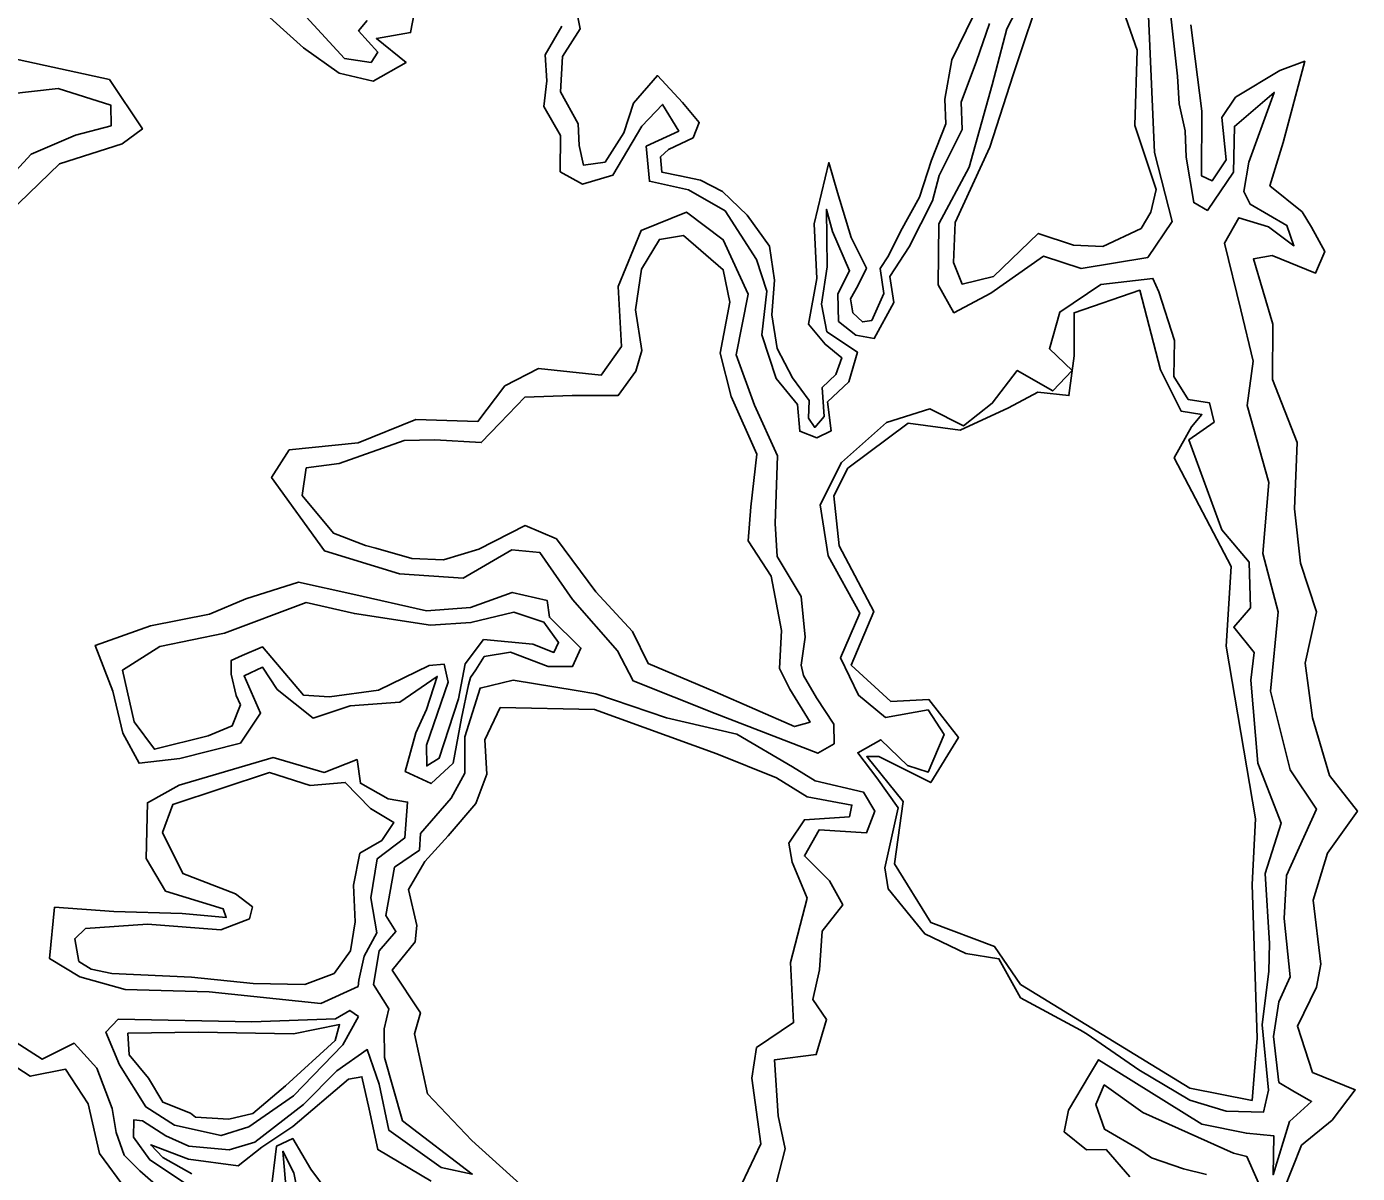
# Model space of a CAD drawing. Extents: x 2160437 to 2172832, y 205694 to 212444.
# Drawn here: x 2167339.3 to 2167721.7, y 208010.5 to 208340 of the extents above; entities that cross this region are included whole.
import ezdxf

# ---------------------------------------------------------------- set-up
doc = ezdxf.new("R2010")
doc.units = 0
doc.layers.add('RD_EX_H2O', color=7, linetype='Continuous')
doc.layers.add('RD_EX_VEG_ShrubLine', color=7, linetype='Continuous')

msp = doc.modelspace()

# ---------------------------------------------------------------- linework, layer by layer
at = {"layer": 'RD_EX_H2O'}
for points in [[(2167661.68, 208343.15), (2167663.36, 208303.82), (2167668.45, 208284.05), (2167661.46, 208273.71), (2167642.37, 208270.56), (2167631.49, 208274.11), (2167616.33, 208263.41), (2167605.76, 208257.79), (2167601.23, 208265.82), (2167601.47, 208283.35), (2167610.17, 208299.67), (2167616.71, 208323.34), (2167621, 208339.42), (2167632.12, 208361)], [(2167656.34, 208009.43), (2167649.48, 208017.29), (2167643.9, 208017.19), (2167637.46, 208022.39), (2167638.67, 208028.61), (2167644.75, 208038.75), (2167647.35, 208043.09), (2167677.02, 208024.57), (2167689.8, 208022.01), (2167697.66, 208021.27), (2167697.46, 208010.08), (2167702.2, 208025.35), (2167708.51, 208031.07), (2167703.66, 208033.91), (2167699.15, 208036.59), (2167697.61, 208049.81), (2167699.11, 208059.79), (2167702.37, 208066.91), (2167700.63, 208083.71), (2167701.37, 208096.09), (2167709.9, 208115.15), (2167702.34, 208126.41), (2167696.73, 208149.09), (2167698.96, 208171.86), (2167694.55, 208188.65), (2167696.28, 208208.99), (2167690.01, 208231.14), (2167691.75, 208243.88), (2167688.24, 208258.62), (2167683.5, 208277.81), (2167687.67, 208285.13), (2167696.11, 208282.5), (2167703.47, 208277.08), (2167701.43, 208282.93), (2167690.88, 208289), (2167689.08, 208292.69), (2167690.47, 208301.08), (2167697.8, 208321.11), (2167686.36, 208311.38), (2167686.06, 208298.18), (2167678.59, 208287.24), (2167674.67, 208289.45), (2167672.47, 208302.56), (2167672.22, 208310.06), (2167670.45, 208317.84), (2167670.01, 208325.84), (2167666.9, 208353.52)], [(2167405.39, 208346.1), (2167418.9, 208333.96), (2167429.09, 208326.63), (2167438.93, 208324.37), (2167448.34, 208329.7), (2167439.84, 208336.67), (2167449.63, 208338.34), (2167451.26, 208346.83)], [(2167493.13, 208340.16), (2167488.32, 208331.9), (2167488.82, 208324.49), (2167487.91, 208317.11), (2167492.7, 208308.77), (2167492.64, 208298.33), (2167499.02, 208294.79), (2167507.77, 208297.35), (2167516.06, 208311.4), (2167522.02, 208317.69), (2167526.7, 208310.01), (2167517.34, 208305.68), (2167518.26, 208295.62), (2167529.45, 208293.16), (2167540, 208287.09), (2167548.99, 208273.13), (2167551.97, 208263.97), (2167550.56, 208251.49), (2167554.66, 208238.94), (2167560.84, 208231.39), (2167561.44, 208223.74), (2167566.34, 208221.9), (2167570.53, 208223.88), (2167569.41, 208232.19), (2167575.56, 208237.99), (2167578.02, 208246.5), (2167569.22, 208252.37), (2167567.7, 208260.25), (2167569.34, 208270.99), (2167569.11, 208287.5), (2167570.91, 208281.14), (2167575.8, 208269.87), (2167572.36, 208263.25), (2167572.63, 208255.33), (2167577.6, 208251.41), (2167582.89, 208250.42), (2167588.46, 208260.79), (2167587.38, 208268.26), (2167592.93, 208276.8), (2167599.57, 208289.96), (2167601.49, 208297.28), (2167608.14, 208310.45), (2167607.87, 208318.36), (2167612.22, 208330.11), (2167615.94, 208340.92)], [(2167331.03, 208283.53), (2167348.72, 208300.65), (2167366.72, 208306.36), (2167372.58, 208310.65), (2167363.08, 208324.84), (2167322.98, 208333.57)], [(2167384.94, 208007.58), (2167374.7, 208014.33), (2167370.01, 208020.88), (2167370.13, 208025.85), (2167372.65, 208025.55), (2167379.3, 208021.27), (2167385.92, 208018.24), (2167397.55, 208017.22), (2167404.9, 208019.39), (2167418.89, 208030.21), (2167428.49, 208039.97), (2167437.21, 208046.03), (2167440.64, 208036.05), (2167443.42, 208022.87), (2167458.39, 208012.12), (2167467.38, 208010.25), (2167447.34, 208025.59), (2167442.13, 208043.77), (2167442.01, 208052.03), (2167443.4, 208057.75), (2167438.99, 208064.7), (2167440.58, 208074.43), (2167445.4, 208080.02), (2167442.57, 208084.6), (2167445.02, 208098.45), (2167452.2, 208103.37), (2167452.53, 208108.14), (2167461.28, 208118.28), (2167465.21, 208125.51), (2167465.27, 208135.94), (2167469.63, 208149.94), (2167479.07, 208152.18), (2167497.2, 208149.21), (2167502.91, 208148.24), (2167523.17, 208141.42), (2167543.36, 208136.68), (2167559.36, 208127.3), (2167565.93, 208123.26), (2167579.81, 208119.98), (2167583.08, 208114.59), (2167580.62, 208108.33), (2167567.07, 208109.2), (2167562.82, 208101.71), (2167569.99, 208094.53), (2167573.82, 208087.65), (2167567.9, 208080.11), (2167567.11, 208068.98), (2167565.23, 208060.4), (2167569.18, 208054.7), (2167566.19, 208044.58), (2167554.22, 208043.09), (2167555.27, 208027.02), (2167557.26, 208017.49), (2167553.95, 208004.44)], [(2167377.87, 208005.95), (2167371.85, 208011.17), (2167367.36, 208015.69), (2167365, 208022.22), (2167363.85, 208029.11), (2167359.53, 208040.73), (2167352.95, 208047.85), (2167343.74, 208043.24), (2167326.06, 208054.62)], [(2167418.07, 208000.41), (2167416.09, 208010.65), (2167412.96, 208016.8), (2167413.96, 208004.65)]]:
    msp.add_lwpolyline(points, dxfattribs=at)
for points in [[(2167562.52, 208153.57), (2167566.32, 208147.11), (2167571.26, 208139.52), (2167571.36, 208133.93), (2167566.62, 208131.18), (2167537.19, 208142.61), (2167513.58, 208151.99), (2167509.12, 208160.6), (2167496.18, 208175.35), (2167486.79, 208188.88), (2167478.75, 208189.69), (2167464.76, 208181.54), (2167446.44, 208182.75), (2167424.86, 208189.36), (2167409.7, 208210.45), (2167414.77, 208218.39), (2167434.56, 208220.4), (2167451.19, 208227.14), (2167468.98, 208226.58), (2167476.73, 208236.77), (2167486.41, 208241.77), (2167504.41, 208239.88), (2167510.23, 208248.09), (2167509.3, 208265.34), (2167515.85, 208281.41), (2167528.94, 208286.7), (2167539.47, 208278.8), (2167546.68, 208263.19), (2167543.19, 208245.71), (2167548.44, 208231.2), (2167555.11, 208216.66), (2167554.43, 208197.28), (2167555.01, 208187.78), (2167561.83, 208176.25), (2167563.06, 208164.61), (2167561.83, 208156.55)], [(2167644.07, 208050.48), (2167658.86, 208040.22), (2167673.51, 208031.46), (2167683.96, 208028.31), (2167694.74, 208028.09), (2167696.19, 208034.4), (2167694.3, 208053.11), (2167696.28, 208068.62), (2167696.42, 208076.55), (2167695.15, 208096.62), (2167699.75, 208111.13), (2167693.07, 208128.34), (2167691.09, 208152.22), (2167692.07, 208160.18), (2167686.15, 208167.41), (2167690.97, 208173), (2167690.6, 208186.09), (2167682.77, 208195.42), (2167673.3, 208221.3), (2167680.55, 208226.38), (2167679.19, 208231.93), (2167673.07, 208232.89), (2167668.92, 208239.51), (2167669.15, 208249.86), (2167664.67, 208263.81), (2167662.95, 208267.68), (2167647.99, 208265.91), (2167636.16, 208258), (2167633.18, 208247.47), (2167639.74, 208241.18), (2167634.18, 208235.32), (2167623.97, 208241.23), (2167616.78, 208231.8), (2167608.49, 208225.35), (2167598.81, 208230.19), (2167586.34, 208226.26), (2167573.47, 208214.72), (2167567.29, 208202.58), (2167569.62, 208187.97), (2167578.69, 208171.51), (2167573.21, 208158.64), (2167578.33, 208147.88), (2167586.06, 208141.47), (2167598.34, 208143.64), (2167602.91, 208136.62), (2167598.36, 208125.78), (2167592.45, 208127.67), (2167584.77, 208135.08), (2167578.14, 208131.35), (2167583.65, 208124.11), (2167589.78, 208115.56), (2167585.95, 208098.24), (2167586.9, 208092.26), (2167597.36, 208079.26), (2167609.15, 208073.66), (2167618.71, 208072.15), (2167624.85, 208060.92), (2167642.11, 208051.58)], [(2167466.24, 208150.82), (2167464.31, 208141.24), (2167461.91, 208128.39), (2167455.52, 208122.5), (2167448.06, 208125.92), (2167451.1, 208137.03), (2167454.21, 208143.82), (2167457.31, 208153.27), (2167446.55, 208145.89), (2167432.31, 208144.82), (2167421.67, 208141.29), (2167411.29, 208149.53), (2167407.07, 208155.98), (2167401.81, 208153.46), (2167406.52, 208142.69), (2167400.72, 208134.07), (2167383.34, 208129.72), (2167371.62, 208128.32), (2167366.99, 208137.01), (2167364.08, 208149.01), (2167359.04, 208162.19), (2167374.95, 208167.82), (2167391.86, 208171.15), (2167402.31, 208175.59), (2167417.42, 208180.37), (2167433.06, 208176.89), (2167454.25, 208172.11), (2167466.82, 208173.12), (2167478.85, 208177.45), (2167488.86, 208175.12), (2167489.53, 208170.31), (2167498.59, 208161.44), (2167496.18, 208156.18), (2167489.18, 208156.11), (2167478.35, 208160.24), (2167470.8, 208158.99), (2167468.43, 208155.15), (2167466.83, 208153.01)], [(2167434.56, 208064.2), (2167423.88, 208059.25), (2167391.8, 208062.66), (2167367.67, 208063.26), (2167354.6, 208066.99), (2167345.91, 208072.2), (2167347.33, 208086.93), (2167364.4, 208085.68), (2167384.03, 208085.1), (2167396.67, 208084.03), (2167395.75, 208086.5), (2167379.22, 208091.61), (2167373.64, 208100.93), (2167374.01, 208116.97), (2167383.1, 208122.03), (2167410.12, 208129.96), (2167424.79, 208125.71), (2167434.26, 208129.37), (2167435.24, 208122.56), (2167443.24, 208118.07), (2167448.78, 208117.18), (2167447.96, 208106.89), (2167440.07, 208100.86), (2167438.2, 208089.61), (2167439.96, 208079.58), (2167436.27, 208072.86), (2167434.75, 208065.96)], [(2167434.69, 208055.53), (2167430.13, 208047.36), (2167416.02, 208032.7), (2167403.14, 208023.83), (2167395.21, 208021.3), (2167381.84, 208024.35), (2167373.57, 208029.58), (2167365.98, 208041.67), (2167362.07, 208051.05), (2167365.62, 208054.76), (2167404.03, 208053.98), (2167428.03, 208054.89), (2167432.21, 208057.28)]]:
    msp.add_lwpolyline(points, close=True, dxfattribs=at)
at = {"layer": 'RD_EX_VEG_ShrubLine'}
for points in [[(2167654.5, 208344.47), (2167658.39, 208333.25), (2167657.7, 208311.61), (2167663.84, 208293.21), (2167662.31, 208286.73), (2167659.55, 208282.05), (2167648.54, 208276.83), (2167640.1, 208277.21), (2167629.97, 208280.62), (2167617.12, 208268.25), (2167608.1, 208266.03), (2167605.64, 208272.29), (2167606.16, 208283.74), (2167616.11, 208305.44), (2167622.74, 208326.19), (2167631.68, 208352.87)], [(2167437.13, 208341.84), (2167434.71, 208338.79), (2167440.21, 208332.67), (2167438.27, 208329.77), (2167430.68, 208330.89), (2167415.21, 208347.72)], [(2167611.33, 208343.06), (2167605.17, 208330.5), (2167603.17, 208319.21), (2167603.42, 208312.12), (2167599.35, 208301.68), (2167595.91, 208291.05), (2167590.37, 208281.18), (2167586.93, 208274.13), (2167584.55, 208270.51), (2167585.59, 208263.37), (2167582.14, 208255.61), (2167579.49, 208255.19), (2167576.68, 208257.8), (2167576.05, 208261.79), (2167578.17, 208265.53), (2167580.63, 208270.66), (2167576.24, 208279.44), (2167572.33, 208292.41), (2167569.79, 208300.96), (2167565.63, 208283.38), (2167566.33, 208267.67), (2167563.99, 208254.49), (2167568.73, 208248.73), (2167573.54, 208244.89), (2167571.82, 208240.03), (2167567.86, 208236.31), (2167568.48, 208228.03), (2167565.79, 208224.85), (2167563.95, 208227.54), (2167564.19, 208232.55), (2167559.38, 208239.06), (2167554.96, 208247.55), (2167553.42, 208257.18), (2167554.21, 208267.18), (2167552.75, 208276.98), (2167546.35, 208285.85), (2167539.24, 208292.7), (2167532.91, 208295.91), (2167527.03, 208297.17), (2167521.86, 208298.2), (2167521.42, 208302.61), (2167523.72, 208304.73), (2167530.79, 208308.06), (2167532.6, 208312.46), (2167527.77, 208318.27), (2167520.54, 208325.99), (2167513.71, 208318.04), (2167510.92, 208309.47), (2167505.53, 208301.07), (2167499.3, 208300.23), (2167498.1, 208305.91), (2167497.77, 208312.11), (2167492.74, 208321.29), (2167493.31, 208331.49), (2167498.38, 208339.42), (2167497.48, 208343.73)], [(2167700.46, 208005.53), (2167705.6, 208018.56), (2167714.45, 208025.79), (2167721.09, 208034.44), (2167708.81, 208039.45), (2167704.44, 208052.73), (2167709.98, 208063.94), (2167711.18, 208070.57), (2167708.96, 208089.02), (2167713.09, 208102.51), (2167721.69, 208114.57), (2167713.67, 208124.81), (2167708.76, 208141.42), (2167706.72, 208157.12), (2167709.98, 208171.84), (2167705.33, 208185.87), (2167703.63, 208201.41), (2167704.4, 208220.55), (2167697.27, 208238.58), (2167697.4, 208254.52), (2167691.83, 208273.28), (2167697.22, 208274.3), (2167709.66, 208269.21), (2167712.29, 208275.39), (2167708.55, 208282.44), (2167705.81, 208286.77), (2167696.54, 208294.3), (2167700.38, 208306.7), (2167706.59, 208330.11), (2167699.42, 208327.45), (2167686.66, 208319.75), (2167682.77, 208313.94), (2167683.94, 208301.72), (2167679.97, 208295.74), (2167676.92, 208297.14), (2167677.03, 208315.75), (2167673.85, 208340.59)], [(2167333.9, 208320.64), (2167348.4, 208322.3), (2167363.51, 208317.43), (2167363.58, 208311.55), (2167353.33, 208308.86), (2167340.66, 208303.38), (2167328.34, 208290.16)], [(2167481.17, 208007.32), (2167467.23, 208019.86), (2167454.5, 208033.28), (2167450.74, 208050.6), (2167452.46, 208056.58), (2167444.36, 208068.9), (2167450.93, 208076.97), (2167451.44, 208081.66), (2167449, 208092.01), (2167453.73, 208100.1), (2167460.4, 208107.5), (2167468.35, 208116.79), (2167471.57, 208125.16), (2167470.98, 208135.07), (2167475.42, 208144.32), (2167502.47, 208143.82), (2167537.63, 208131), (2167554.8, 208124.16), (2167563.58, 208118.7), (2167576.43, 208116.3), (2167575.71, 208112.94), (2167562.81, 208112.08), (2167558.28, 208105.33), (2167559.3, 208099.94), (2167563.57, 208089.57), (2167558.78, 208071.05), (2167559.7, 208053.81), (2167549.01, 208046.6), (2167547.65, 208037.79), (2167550.29, 208018.94), (2167544.84, 208007.49)], [(2167176.24, 208001.78), (2167183.74, 208010.55), (2167192.67, 208027.8), (2167207.05, 208041.72), (2167216.79, 208047.31), (2167233.95, 208051.86), (2167259.06, 208052.05), (2167284.96, 208052.39), (2167300.59, 208055.38), (2167310.39, 208057.39), (2167321.93, 208050.3), (2167340.35, 208038.35), (2167350.51, 208040.37), (2167357.02, 208030.41), (2167360.26, 208016.21), (2167368.05, 208005.67)], [(2167386.77, 208010.36), (2167378.44, 208015), (2167374.97, 208018.64), (2167385.8, 208014.5), (2167400.13, 208012.65), (2167406.87, 208017.97), (2167415.77, 208023.95), (2167431.83, 208037.52), (2167435.64, 208038.23), (2167437.71, 208028.87), (2167440.19, 208017.27), (2167455.52, 208008.2)], [(2167678.35, 208010.12), (2167671.71, 208011.73), (2167662.5, 208014.92), (2167658.91, 208017.38), (2167649.04, 208023.14), (2167646.54, 208030.23), (2167648.94, 208035.9), (2167660.05, 208027.94), (2167686.07, 208016.22), (2167689.94, 208015.27), (2167695.91, 208001.87)], [(2167430.39, 207999), (2167421.02, 208011.7), (2167415.8, 208020.45), (2167411.12, 208018.29), (2167409.49, 208004.88)]]:
    msp.add_lwpolyline(points, dxfattribs=at)
for points in [[(2167436.72, 208190.91), (2167427.46, 208194.43), (2167418.49, 208205.31), (2167419.64, 208213.19), (2167429.07, 208214.51), (2167447.79, 208221.12), (2167456.58, 208221.29), (2167469.96, 208220.5), (2167475.28, 208226.06), (2167482.5, 208233.53), (2167496.04, 208233.99), (2167509.31, 208234.06), (2167514.33, 208240.99), (2167516.04, 208246.98), (2167514.31, 208258.64), (2167516, 208270.38), (2167521.13, 208278.9), (2167528.1, 208280.02), (2167539.49, 208270.18), (2167541.36, 208260.82), (2167538.64, 208246.16), (2167541.78, 208233.75), (2167549.15, 208217.15), (2167547.37, 208202.06), (2167546.66, 208192.24), (2167553.26, 208182.11), (2167556.25, 208166.48), (2167555.67, 208155.57), (2167558.58, 208149.62), (2167564.41, 208140.18), (2167559.91, 208138.86), (2167537.2, 208148.85), (2167517.94, 208156.96), (2167513.37, 208166.23), (2167502.89, 208177.6), (2167491.52, 208192.86), (2167482.58, 208196.64), (2167469.21, 208189.85), (2167459.09, 208186.79), (2167450.03, 208187.15), (2167439.7, 208190.13)], [(2167575.26, 208213.14), (2167592.63, 208226.05), (2167607.52, 208224.06), (2167621.42, 208230.51), (2167629.86, 208234.98), (2167638.8, 208233.99), (2167640.29, 208245.41), (2167640.29, 208257.82), (2167659.15, 208264.27), (2167665.11, 208241.44), (2167671.07, 208229.52), (2167677.03, 208228.53), (2167674.05, 208225.05), (2167669.08, 208216.12), (2167685.47, 208184.84), (2167683.98, 208162.01), (2167692.42, 208112.36), (2167691.42, 208093.5), (2167692.91, 208049.31), (2167691.42, 208031.44), (2167673.55, 208034.92), (2167624.9, 208064.7), (2167617.45, 208075.63), (2167599.09, 208082.58), (2167588.66, 208099.45), (2167591.14, 208117.33), (2167580.72, 208130.23), (2167584.19, 208130.23), (2167599.09, 208122.79), (2167607.03, 208135.69), (2167598.59, 208146.62), (2167587.67, 208146.12), (2167576.25, 208156.55), (2167582.7, 208171.93), (2167572.77, 208190.8), (2167571.28, 208205.2)], [(2167400.76, 208145.12), (2167398.42, 208139.12), (2167391.47, 208136.25), (2167376.04, 208132.35), (2167370.22, 208140.24), (2167366.88, 208155.11), (2167377.58, 208161.9), (2167396.14, 208165.7), (2167419.67, 208174.51), (2167433.5, 208171.36), (2167455.35, 208168.01), (2167466.97, 208168.74), (2167479.3, 208171.71), (2167487.95, 208168.87), (2167492.16, 208163.05), (2167490.84, 208160.17), (2167484.75, 208162.55), (2167470.6, 208163.9), (2167465.33, 208156.88), (2167463.38, 208146.8), (2167457.83, 208129.75), (2167454.27, 208127.58), (2167454.23, 208133.55), (2167460.46, 208151.62), (2167459.33, 208156.76), (2167454.96, 208156.4), (2167440.43, 208149.31), (2167426.35, 208147.45), (2167418.86, 208147.91), (2167407.08, 208161.82), (2167401.2, 208159.28), (2167398.08, 208157.84), (2167398.04, 208153.96), (2167399.55, 208147.83)], [(2167354.34, 208071.31), (2167353.15, 208077.91), (2167356.22, 208080.81), (2167374.04, 208082.08), (2167395.13, 208080.42), (2167403.36, 208083.62), (2167404.2, 208087.03), (2167399.36, 208090.79), (2167384.18, 208096.61), (2167378.4, 208108.39), (2167381.29, 208116.5), (2167409.06, 208125.63), (2167420.83, 208121.98), (2167430.86, 208122.82), (2167438.08, 208115.31), (2167444.85, 208111.28), (2167441.36, 208106.12), (2167435.06, 208102.44), (2167433.24, 208093.32), (2167433.73, 208082.74), (2167432.38, 208074.43), (2167427.64, 208067.89), (2167419.23, 208064.76), (2167404.37, 208065.01), (2167386.66, 208066.87), (2167363.84, 208067.88), (2167357.87, 208069.18)], [(2167386.41, 208027.72), (2167378.45, 208030.95), (2167374.3, 208037.78), (2167368.77, 208044.52), (2167368.43, 208050.72), (2167388.7, 208051.08), (2167415.96, 208050.59), (2167429.22, 208053.21), (2167427.96, 208048.66), (2167413.68, 208035.62), (2167404.27, 208027.62), (2167397.4, 208026.05), (2167387.82, 208026.64)]]:
    msp.add_lwpolyline(points, close=True, dxfattribs=at)

doc.saveas('drawing.dxf')
